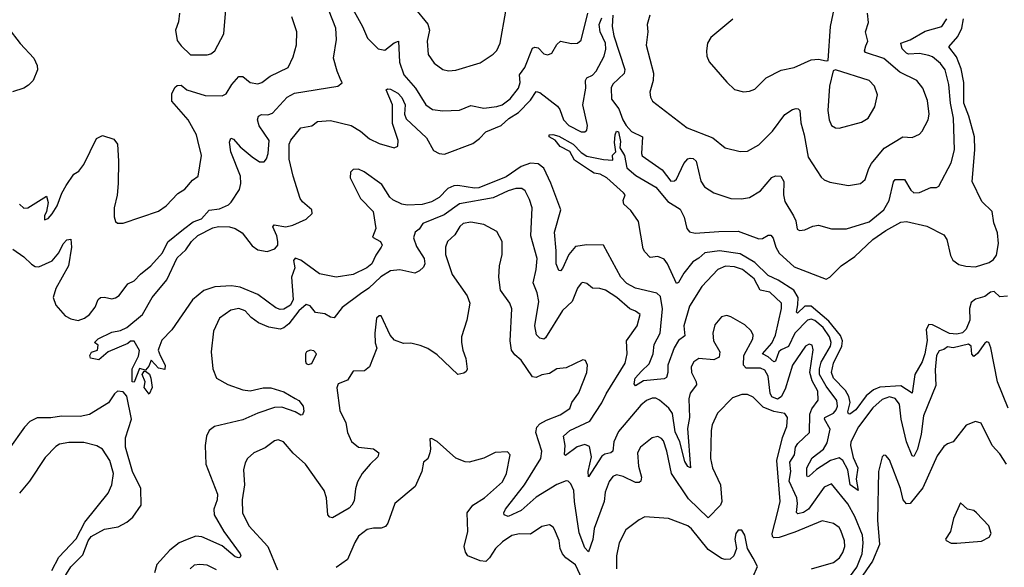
# Model space of a CAD drawing. Extents: x 1771496 to 1971148, y 471553 to 643630.
# Tile 259 of 656: x 1777722 to 1782989, y 632114 to 635041. Entities that reach past the tile are written whole.
import ezdxf

# ---------------------------------------------------------------- set-up
doc = ezdxf.new("R2010")
doc.units = 0

msp = doc.modelspace()

# ---------------------------------------------------------------- linework, layer by layer
at = {"layer": '0CON10XD'}
for points in [[(1779477.2, 635145), (1779555.7, 635004.3), (1779581.7, 634941.7), (1779638.8, 634885), (1779675, 634877.9), (1779725, 634916.6), (1779748, 634925), (1779752.8, 634812.8), (1779776.8, 634745), (1779838.8, 634675), (1779894.4, 634585), (1779930.9, 634560.9), (1779985, 634552.7), (1780075, 634557.5), (1780135, 634581.5), (1780205, 634567.9), (1780275, 634576), (1780301.9, 634585), (1780345, 634616.9), (1780390, 634675), (1780398.6, 634705), (1780395.9, 634745), (1780423.3, 634785), (1780465, 634888.6), (1780476.6, 634893.4), (1780495, 634889.5), (1780525, 634858.9), (1780547.3, 634852.7), (1780567.9, 634862.1), (1780595, 634908.6), (1780615, 634925.6), (1780673.6, 634913.6), (1780705, 634914.4), (1780725, 634932), (1780760.8, 635075)], [(1777684.7, 633814.7), (1777744, 633774), (1777785, 633733.3), (1777805, 633721.1), (1777825, 633718.9), (1777895, 633751.5), (1777930.8, 633795), (1777955, 633842.5), (1777975, 633864), (1777995, 633866.7), (1777999.2, 633825), (1777983.4, 633725), (1777915, 633604.2), (1777901.3, 633555), (1777914.7, 633514.7), (1777965, 633458.5), (1777995, 633441.2), (1778035, 633433.1), (1778068, 633445), (1778094.7, 633465.3), (1778125.5, 633505), (1778142.2, 633545), (1778154, 633555), (1778175, 633558.2), (1778215, 633549.5), (1778235, 633553.5), (1778255, 633566.7), (1778301.3, 633628.7), (1778335.2, 633644.8), (1778368.7, 633681.3), (1778424.4, 633725), (1778486.8, 633795), (1778515, 633852.5), (1778598.2, 633921.8), (1778649.1, 633960.9), (1778695, 633976.8), (1778735, 634021.9), (1778790.9, 634029.1), (1778838.1, 634051.9), (1778852.9, 634065), (1778897.2, 634132.8), (1778904.4, 634165), (1778902.3, 634205), (1778850.7, 634335), (1778844.6, 634385.4), (1778852.3, 634407.7), (1778865, 634402), (1778901, 634361), (1778965, 634307.1), (1779005, 634281.4), (1779029.7, 634280.3), (1779043, 634297), (1779051.9, 634325), (1779056, 634395), (1779003.8, 634473.8), (1778994.7, 634505), (1779000, 634525), (1779015, 634533.5), (1779048.5, 634531.5), (1779075, 634540.9), (1779153.2, 634626.8), (1779192.8, 634647.2), (1779423.9, 634686.1), (1779446.2, 634703.8), (1779436.4, 634726.4), (1779419.4, 634765), (1779400.4, 634835), (1779417.2, 634935), (1779412.7, 634995), (1779377, 635087)], [(1778577.5, 635075), (1778571.2, 635028.8), (1778555.8, 634985), (1778565, 634930), (1778585, 634900), (1778635, 634852.9), (1778725, 634851.9), (1778745, 634858.1), (1778765, 634874.2), (1778814.2, 634965), (1778823.8, 635095)], [(1779832.9, 635105), (1779905, 635016.9), (1779913.9, 634985), (1779901.2, 634925), (1779907.5, 634855), (1779938.6, 634808.6), (1779985, 634774.4), (1780015, 634768.1), (1780055, 634771.1), (1780185, 634810.6), (1780255, 634855.7), (1780275, 634876), (1780292.2, 634915), (1780323, 635087)], [(1781536.5, 635043.5), (1781418.8, 634945), (1781401.2, 634915), (1781396, 634875), (1781398, 634845), (1781410, 634815), (1781505, 634706.2), (1781545, 634668), (1781594.2, 634654.2), (1781625, 634658), (1781655, 634670), (1781715, 634729.2), (1781795, 634770), (1781864.6, 634785.4), (1781955, 634826.5), (1781995, 634830), (1782035, 634820), (1782047, 634823), (1782058.6, 635005), (1782080, 635105)], [(1777721.4, 634055), (1777745, 634032.9), (1777765, 634034.6), (1777865, 634096.7), (1777874.2, 634064.2), (1777866.1, 634016.1), (1777855, 633992.5), (1777855, 633970), (1777875, 633978), (1777895, 634002.5), (1777922.5, 634045), (1777946.7, 634113.3), (1777971.5, 634155), (1778011.8, 634215), (1778038.7, 634231.3), (1778065, 634266.9), (1778133.4, 634405), (1778165, 634422.1), (1778225, 634402.1), (1778245.5, 634375), (1778250.6, 634285), (1778248.1, 634165), (1778243.6, 634103.6), (1778228, 634035), (1778227.7, 633987.7), (1778235, 633962.5), (1778245, 633953.3), (1778275, 633953.8), (1778465, 634018.1), (1778505, 634045.6), (1778567.9, 634112.1), (1778605.7, 634135), (1778646.5, 634183.5), (1778676.2, 634203.8), (1778694.4, 634315), (1778674.2, 634395), (1778667.5, 634425), (1778622.9, 634505), (1778536.5, 634605), (1778536.5, 634645), (1778552.5, 634677.5), (1778565, 634689.1), (1778585, 634690), (1778616, 634666), (1778715, 634636.2), (1778805, 634634.4), (1778826.2, 634645), (1778856.2, 634695), (1778895, 634736.7), (1778915, 634736.7), (1778955, 634704.4), (1778995, 634697.8), (1779017.5, 634705), (1779062.1, 634737.9), (1779157.5, 634785), (1779185, 634842.5), (1779203, 634907), (1779204.4, 634975), (1779177.8, 635055)], [(1780455, 634609.6), (1780485, 634656.7), (1780505, 634651.3), (1780598.3, 634578.3), (1780610.6, 634560.6), (1780631.1, 634505), (1780659.5, 634475), (1780725, 634442), (1780745, 634442.1), (1780755, 634450), (1780758.5, 634475), (1780733.7, 634585), (1780751.1, 634675), (1780749.1, 634715), (1780755, 634730), (1780785, 634744.7), (1780805.9, 634765), (1780848.5, 634845), (1780856.6, 634883.4), (1780855.7, 634915), (1780826.5, 634975), (1780820.7, 635015), (1780835, 635050.6)], [(1783005, 633562.2), (1782965, 633560), (1782935, 633588.6), (1782915, 633584.3), (1782885, 633561.7), (1782833.7, 633546.3), (1782811.5, 633528.5), (1782802.5, 633497.5), (1782803.9, 633435), (1782785, 633387.3), (1782765, 633367.8), (1782735, 633360), (1782695, 633364.2), (1782605, 633409.3), (1782585, 633411.1), (1782570.7, 633385), (1782575.1, 633325.1), (1782563.1, 633255), (1782548.3, 633211.7), (1782509.6, 633145), (1782496.1, 633043.9), (1782435, 633084.5), (1782322.9, 633077.1), (1782288, 633062), (1782249.8, 633030.2), (1782195, 632955.4), (1782161.9, 632931.9), (1782155, 632933.8), (1782152.1, 632945), (1782164.1, 632995), (1782157.4, 633027.4), (1782138.9, 633058.9), (1782075, 633124.5), (1782064.7, 633155), (1782074.2, 633205), (1782120, 633295), (1782122.7, 633325), (1782112.8, 633352.8), (1782049.7, 633429.7), (1781955, 633510.3), (1781921.1, 633508.9), (1781881.7, 633471.7), (1781876.6, 633476.6), (1781884.3, 633515.7), (1781886.6, 633555), (1781863.3, 633595), (1781779.1, 633649.1), (1781725, 633673.5), (1781653.6, 633743.6), (1781575, 633789.4), (1781464.8, 633804.8), (1781386, 633794), (1781355, 633765.4), (1781323, 633747), (1781274.4, 633685), (1781245, 633636.2), (1781235, 633630), (1781186.3, 633736.3), (1781169.8, 633759.8), (1781135, 633774.2), (1781095, 633770), (1781065, 633800), (1781057.5, 633815), (1781032.1, 633962.1), (1780990.3, 634020.3), (1780953.3, 634055), (1780950, 634075), (1780960, 634105), (1780952.5, 634115), (1780863.3, 634195), (1780826.7, 634215), (1780795, 634220), (1780775, 634232.2), (1780689.8, 634289.8), (1780665.4, 634335.4), (1780612.6, 634362.6), (1780586.7, 634396.7), (1780553.3, 634415), (1780553.3, 634425), (1780573.6, 634426.4), (1780605, 634417.6), (1780682.7, 634375), (1780725, 634330), (1780755, 634310.6), (1780845, 634292.5), (1780895, 634290), (1780893, 634317), (1780910, 634335), (1780903.8, 634385), (1780907.5, 634425), (1780914.5, 634445.5), (1780925, 634442), (1780935, 634390), (1780932.5, 634355), (1780956.7, 634315), (1780969.1, 634249.1), (1781018.3, 634208.3), (1781125, 634145.6), (1781188.4, 634068.4), (1781255, 634028.1), (1781275.6, 633985.6), (1781291.2, 633925), (1781305, 633907.1), (1781335, 633900.4), (1781461.3, 633908.7), (1781565, 633911.2), (1781675, 633870), (1781695, 633870.6), (1781725, 633889.4), (1781739.5, 633889.5), (1781752.3, 633872.3), (1781766.6, 633825), (1781783.6, 633793.6), (1781865, 633720), (1782035, 633654.3), (1782055, 633664.2), (1782116.5, 633725), (1782188.4, 633775), (1782285, 633865.2), (1782355, 633914.7), (1782435, 633959.3), (1782465, 633962), (1782575, 633937.9), (1782665, 633890.9), (1782682, 633865), (1782700.6, 633780.6), (1782713.1, 633755), (1782745, 633731.6), (1782783.5, 633723.5), (1782835, 633719.7), (1782907.5, 633742.5), (1782930.4, 633759.6), (1782947.3, 633782.7), (1782958.1, 633845), (1782952.1, 633902.1), (1782931.9, 633955), (1782923.2, 634015), (1782868.3, 634068.3), (1782816.6, 634175), (1782830, 634345), (1782828.5, 634415), (1782799.5, 634525), (1782772.3, 634595), (1782771.3, 634705), (1782758.2, 634778.2), (1782732.8, 634842.8), (1782692.1, 634895), (1782739.5, 634950.5), (1782762.1, 634995), (1782769.5, 635045)], [(1780894.3, 635065), (1780890.8, 635005), (1780899.3, 634955), (1780959.7, 634775), (1780955, 634753.5), (1780893.9, 634696.1), (1780885.6, 634675.6), (1780887.9, 634615), (1780927.3, 634565), (1780948.8, 634505), (1780966.1, 634475), (1780995, 634443.3), (1781053.7, 634413.7), (1781048.1, 634325), (1781052.3, 634312.3), (1781157.8, 634237.8), (1781205, 634177.8), (1781225, 634180), (1781235, 634188.1), (1781275, 634271.5), (1781295, 634296.4), (1781308.9, 634301.1), (1781325, 634298.8), (1781340, 634285), (1781365, 634178), (1781385, 634146.7), (1781435, 634114.4), (1781525, 634085.6), (1781583.4, 634083.4), (1781625, 634090), (1781685, 634126.5), (1781745, 634197.8), (1781765, 634205.7), (1781793.4, 634203.4), (1781810, 634175), (1781807.5, 634105), (1781815, 634068.8), (1781861.7, 633991.7), (1781873.6, 633965), (1781881.4, 633921.4), (1781893.9, 633913.9), (1781922.3, 633917.7), (1781965, 633937.1), (1781995, 633942.9), (1782065, 633923.3), (1782145, 633923.5), (1782265, 633960.8), (1782345, 634024.5), (1782371.8, 634075), (1782396.5, 634173.5), (1782405, 634186.7), (1782455, 634186.5), (1782488.6, 634128.6), (1782505, 634115.6), (1782535, 634116.9), (1782595, 634144.4), (1782625.5, 634144.5), (1782638.7, 634151.3), (1782704.7, 634275.3), (1782722.7, 634345), (1782716.2, 634515), (1782701.6, 634595), (1782692.5, 634695), (1782672.9, 634772.9), (1782647, 634807), (1782605, 634841.3), (1782585, 634850), (1782535, 634859.6), (1782476, 634856), (1782465, 634861.1), (1782442.8, 634885), (1782434.4, 634915), (1782485, 634932.7), (1782565, 634980), (1782654.2, 635005), (1782680.3, 635045)], [(1781093.3, 635065), (1781077.5, 635015), (1781081.4, 634975), (1781073.3, 634905), (1781112.3, 634755), (1781110.9, 634715), (1781093, 634653), (1781095.9, 634625.9), (1781106.7, 634605), (1781293, 634463), (1781428.9, 634408.9), (1781495, 634355.7), (1781575, 634335.6), (1781615, 634338.6), (1781675, 634371.9), (1781748.5, 634445), (1781815, 634533.1), (1781855, 634560.6), (1781875, 634565.6), (1781886.7, 634565), (1781895.4, 634555.4), (1781899.5, 634489.5), (1781918.8, 634425), (1781939.4, 634305), (1782008.3, 634198.3), (1782024.3, 634184.3), (1782055, 634172.5), (1782155, 634154.3), (1782220, 634165), (1782245, 634186.7), (1782263.3, 634245), (1782278.5, 634271.5), (1782345.4, 634354.6), (1782445, 634414.2), (1782495, 634410.8), (1782535, 634428), (1782550, 634445), (1782580.6, 634505), (1782587.5, 634535), (1782578.1, 634608.1), (1782553.3, 634675), (1782520, 634715), (1782429.6, 634759.6), (1782343.7, 634833.7), (1782246.7, 634865), (1782240.7, 634875), (1782248.5, 634901.5), (1782258.2, 634925), (1782246.1, 634975), (1782261.6, 635025), (1782256.9, 635075)], [(1777658.5, 634998.5), (1777725, 634912.5), (1777797.1, 634835), (1777815.4, 634795.4), (1777817.7, 634772.3), (1777794.2, 634715), (1777769.5, 634690.5), (1777745, 634674.6), (1777683.8, 634655)], [(1782105, 634461.2), (1782225, 634492.7), (1782260, 634515), (1782296.5, 634575), (1782310.9, 634639.1), (1782294.7, 634684.7), (1782265, 634715.6), (1782085, 634772.5), (1782073.6, 634766.4), (1782053.1, 634685), (1782043.8, 634555), (1782051.5, 634505), (1782065, 634475.5), (1782085, 634461.8), (1782105, 634461.2)], [(1783009.7, 632965), (1782952.6, 633105), (1782916.6, 633286.6), (1782905, 633316), (1782895, 633318.1), (1782885, 633311.1), (1782845, 633255.7), (1782825, 633240), (1782815, 633252.5), (1782811.8, 633295), (1782796.2, 633306.2), (1782715, 633287.6), (1782685, 633292.5), (1782665, 633277.9), (1782639.6, 633270.4), (1782625.3, 633245), (1782618.7, 633168.7), (1782622.1, 633085), (1782556.4, 632923.6), (1782543.9, 632825), (1782524.7, 632745), (1782505, 632705.8), (1782495, 632709.2), (1782465.6, 632785), (1782436.3, 632905), (1782428.6, 632985), (1782405.2, 633015.2), (1782375, 633024.1), (1782335, 633010.9), (1782285, 632966.7), (1782209.3, 632865), (1782168.4, 632785), (1782166.1, 632765), (1782180.3, 632700.3), (1782204.5, 632645), (1782196.2, 632585), (1782207.5, 632525), (1782163.9, 632555), (1782151.2, 632635), (1782124.3, 632684.3), (1782105, 632699.4), (1782059.4, 632685), (1781984, 632636), (1781945, 632600.7), (1781935, 632597.5), (1781931.5, 632605), (1781931.7, 632645), (1781961.6, 632698.4), (1782021.2, 632745), (1782040.4, 632779.6), (1782057.1, 632852.9), (1782026.3, 632905), (1782029.1, 632915), (1782075, 632937.6), (1782089.8, 632955), (1782096.3, 632975), (1782093, 633005), (1782035, 633081.6), (1782000.3, 633145), (1781999.8, 633175), (1782009.5, 633210.5), (1782058.5, 633295), (1782062.5, 633315), (1782053, 633345), (1782019.4, 633395), (1781975, 633432.9), (1781955, 633439.8), (1781935, 633435.2), (1781867.8, 633365), (1781835, 633293.7), (1781795, 633276.8), (1781782.8, 633265), (1781764.1, 633215.9), (1781755, 633212.3), (1781725, 633239.1), (1781694.6, 633255), (1781745, 633311.4), (1781764.8, 633355), (1781797.4, 633497.4), (1781796, 633526), (1781735, 633584.4), (1781682.2, 633595), (1781650.4, 633655), (1781587.8, 633705), (1781545, 633719.5), (1781497.3, 633722.7), (1781456.7, 633705), (1781370.8, 633615), (1781305, 633509.4), (1781273.6, 633405), (1781278.9, 633351.1), (1781245, 633326.2), (1781222.9, 633287.1), (1781188.9, 633195), (1781189.2, 633155), (1781182.2, 633127.8), (1781169.1, 633120.9), (1781059.5, 633110.5), (1781015, 633083.3), (1781008, 633095), (1781014.7, 633125), (1781047.3, 633162.7), (1781089.6, 633200.4), (1781110.5, 633255), (1781116, 633305), (1781147.8, 633365), (1781160.2, 633495), (1781150.4, 633560.4), (1781129.3, 633579.3), (1781015, 633605.9), (1780969.8, 633629.8), (1780937.9, 633665), (1780845, 633835.8), (1780755, 633837.9), (1780695, 633828.2), (1780659.5, 633785), (1780625, 633710), (1780615, 633698), (1780605, 633700), (1780592.2, 633735), (1780592.2, 633805), (1780582, 633905), (1780616.7, 634025), (1780563.7, 634166.3), (1780525, 634246.2), (1780495, 634270.9), (1780455, 634273.7), (1780405, 634256.6), (1780325, 634201.3), (1780177.9, 634142.1), (1780155, 634139.5), (1780066.2, 634153.8), (1780045, 634151.9), (1780012, 634138), (1779965, 634090.5), (1779925, 634066.8), (1779875, 634052.3), (1779795, 634049.6), (1779765.2, 634055.2), (1779717.8, 634077.8), (1779702.3, 634092.3), (1779659.4, 634159.4), (1779565, 634227.1), (1779535, 634241.5), (1779505, 634239.4), (1779490.8, 634225), (1779488.9, 634195), (1779545.5, 634085), (1779612, 634015), (1779626.2, 633925), (1779608.3, 633878.3), (1779652.5, 633855), (1779660, 633835), (1779655.7, 633824.3), (1779627.1, 633782.9), (1779605, 633735.7), (1779578.9, 633715), (1779505, 633679.5), (1779415, 633664.2), (1779325, 633682.2), (1779225, 633755.5), (1779195, 633766.7), (1779186.4, 633753.6), (1779193.5, 633715), (1779175.3, 633665), (1779185.3, 633545), (1779170.8, 633515), (1779135, 633493.5), (1779115, 633492.4), (1779091.4, 633501.4), (1778995, 633571.1), (1778901.4, 633611.4), (1778855, 633617.3), (1778765, 633611.9), (1778706.9, 633593.1), (1778646.2, 633543.8), (1778535, 633383.3), (1778481.7, 633328.3), (1778466.7, 633285), (1778463.3, 633275), (1778473.8, 633245), (1778500, 633195), (1778498.3, 633171.7), (1778465, 633177.5), (1778425, 633220), (1778412, 633188), (1778395, 633167.5), (1778363.6, 633176.4), (1778335, 633102.5), (1778324.3, 633105.7), (1778324.4, 633174.4), (1778357.3, 633242.7), (1778363.3, 633273.3), (1778335, 633322.5), (1778315, 633322.5), (1778300, 633310), (1778195.3, 633264.7), (1778145, 633222.5), (1778100.7, 633230.7), (1778096.7, 633245), (1778106.4, 633263.6), (1778138, 633275), (1778141.7, 633301.7), (1778122.5, 633315), (1778142.5, 633335), (1778215, 633371.2), (1778260.5, 633379.5), (1778294.3, 633395.7), (1778378.8, 633465), (1778430, 633555), (1778509.9, 633650.1), (1778565, 633768.5), (1778610.1, 633809.9), (1778641.5, 633855), (1778675, 633886.8), (1778755, 633928.6), (1778785, 633935.2), (1778845, 633933.2), (1778875.2, 633925.2), (1778912.1, 633902.1), (1778965, 633831.9), (1778995, 633810.5), (1779045, 633802.2), (1779086.2, 633815), (1779103.3, 633835), (1779103.3, 633855), (1779097.5, 633885), (1779076.4, 633933.6), (1779082.5, 633945), (1779145, 633934.3), (1779182.9, 633942.9), (1779255, 633974.4), (1779287.2, 634005), (1779284, 634025), (1779235, 634066.7), (1779222.4, 634085), (1779184.8, 634205), (1779163.7, 634295), (1779163.6, 634375), (1779173, 634397), (1779225, 634461.9), (1779285, 634472.9), (1779315, 634496.4), (1779385, 634502.5), (1779495.8, 634474.2), (1779545, 634445.5), (1779593.7, 634403.7), (1779645, 634378.8), (1779725, 634356.2), (1779745, 634364.3), (1779746.3, 634395), (1779717, 634485), (1779715.3, 634585.3), (1779682.9, 634665), (1779688.8, 634671.2), (1779705, 634668.5), (1779745, 634647.6), (1779765.6, 634625), (1779783.5, 634585), (1779780.9, 634535), (1779789.9, 634509.9), (1779898.7, 634408.7), (1779935, 634340.8), (1779965, 634324.7), (1779995, 634321.8), (1780145, 634378.2), (1780180.7, 634405), (1780215, 634441.6), (1780297.2, 634475), (1780337.5, 634512.5), (1780389.5, 634545), (1780455, 634609.6)], [(1782141.4, 632035), (1782200.5, 632115), (1782229.1, 632185), (1782234.1, 632245), (1782230, 632285), (1782188.3, 632385), (1782152.3, 632452.3), (1782065, 632560), (1782025, 632542.7), (1781941.9, 632425), (1781915, 632406.4), (1781885, 632398.9), (1781876.8, 632406.8), (1781883, 632455), (1781878.5, 632485), (1781837.4, 632575), (1781847, 632625), (1781840.7, 632675), (1781865.5, 632714.5), (1781872.2, 632755), (1781883.4, 632775), (1781946.5, 632833.5), (1781948.2, 632931.8), (1781959.7, 632960.3), (1781992.5, 633007.5), (1781991.4, 633055), (1781960, 633110), (1781949, 633155), (1781965.3, 633275.3), (1781960.9, 633300.9), (1781945, 633306.9), (1781925, 633295.6), (1781855, 633194.4), (1781816.2, 633065), (1781794.4, 633025.6), (1781775, 633013.1), (1781744.4, 633024.4), (1781736.4, 633045), (1781724.8, 633135), (1781708, 633168), (1781685, 633178.3), (1781607.3, 633177.3), (1781593.6, 633193.6), (1781594.5, 633245.5), (1781643.6, 633335), (1781644.4, 633355), (1781635, 633378), (1781600.2, 633410.2), (1781525, 633452.9), (1781505, 633460), (1781475, 633452.9), (1781439.8, 633410.2), (1781428.9, 633365), (1781432.5, 633325), (1781466.2, 633265), (1781463.9, 633236.1), (1781435, 633223.1), (1781355, 633229.6), (1781328.7, 633211.3), (1781314.5, 633185), (1781315.5, 633155), (1781339.6, 633105), (1781341.8, 633088.2), (1781308.9, 633045), (1781300.4, 633015), (1781304, 632915), (1781294.8, 632855), (1781310, 632645), (1781295, 632653.1), (1781279.1, 632679.1), (1781253.2, 632785), (1781227.4, 632837.4), (1781213, 632935), (1781194.2, 632964.2), (1781145, 633006.8), (1781125, 633017.2), (1781105, 633017.2), (1781075, 633005.3), (1781045, 632980), (1780925, 632838.7), (1780900, 632785), (1780894.5, 632735), (1780884.7, 632725.3), (1780852.3, 632717.7), (1780835, 632706.9), (1780765, 632597.5), (1780762.1, 632625), (1780780.7, 632705), (1780769.3, 632759.3), (1780745, 632769.3), (1780703.2, 632756.8), (1780641.7, 632711.7), (1780636, 632716), (1780640, 632765), (1780630, 632815), (1780663.8, 632845), (1780771.1, 632895), (1780835, 632992.7), (1780858.4, 633041.6), (1780961.1, 633205), (1780970.8, 633255), (1780967.1, 633325), (1781025.6, 633405), (1781040, 633465), (1781015, 633483.5), (1780984.8, 633494.8), (1780915.2, 633555.2), (1780855, 633594.5), (1780825, 633603.5), (1780785.6, 633605.6), (1780755, 633630), (1780735, 633635.8), (1780725, 633632), (1780705, 633606.2), (1780677.3, 633535), (1780625, 633485.6), (1780535, 633339.4), (1780525, 633333.1), (1780505, 633338.2), (1780485.9, 633355.9), (1780477.3, 633405), (1780498.1, 633535), (1780490.5, 633580.5), (1780468.7, 633635), (1780485, 633706.2), (1780490.4, 633765), (1780455.9, 633885), (1780463.6, 634035), (1780449.2, 634079.2), (1780425, 634125.7), (1780407.8, 634137.8), (1780375, 634138.2), (1780335, 634126.6), (1780255, 634089.2), (1780075, 634056.9), (1779992.9, 633997.1), (1779878.8, 633951.2), (1779858.3, 633921.7), (1779837.9, 633905), (1779829.1, 633875), (1779845, 633828.9), (1779885.7, 633765), (1779888.2, 633735), (1779881.6, 633718.4), (1779861.3, 633698.7), (1779835, 633686.5), (1779755, 633703.9), (1779705, 633698.7), (1779654, 633666), (1779590, 633605), (1779545.5, 633575), (1779446.9, 633503.1), (1779405, 633447.8), (1779385, 633450), (1779355, 633468.6), (1779305, 633475.7), (1779275, 633511.1), (1779255, 633517.8), (1779215.4, 633485), (1779161.8, 633415), (1779135, 633393.8), (1779115, 633386.2), (1779055, 633396.6), (1779000.1, 633420.1), (1778959.4, 633449.4), (1778928.2, 633485), (1778895, 633497.2), (1778851.7, 633488.3), (1778791.4, 633445), (1778758.9, 633375), (1778745.5, 633265), (1778754.6, 633175), (1778774.6, 633124.6), (1778835, 633090.8), (1778915, 633062.1), (1778955, 633056.8), (1779025, 633072.7), (1779065, 633073.1), (1779135, 633050.9), (1779195.7, 633015.7), (1779215.9, 633005.9), (1779238.5, 632975), (1779241.9, 632948.1), (1779235, 632928.8), (1779225, 632926.2), (1779195.5, 632945.5), (1779125, 632969.2), (1779085, 632968.5), (1778995, 632937.9), (1778915, 632901.3), (1778763.4, 632866.6), (1778736, 632845), (1778721.9, 632815), (1778714.5, 632765), (1778717.5, 632665), (1778780.4, 632505), (1778777.5, 632475), (1778760.9, 632425), (1778762.8, 632395), (1778814.8, 632304.8), (1778900.8, 632185), (1778905.8, 632175), (1778902, 632168), (1778895, 632164.4), (1778875, 632170.5), (1778805, 632229.1), (1778697.1, 632277.1), (1778665, 632280), (1778617.5, 632262.5), (1778575.7, 632244.3), (1778524.9, 632205.1), (1778455, 632129.4), (1778442.9, 632085)], [(1780670.5, 632560.5), (1780655, 632574.6), (1780645, 632575.4), (1780595, 632557.1), (1780485, 632487.9), (1780405, 632417.6), (1780335, 632384.6), (1780314.3, 632395), (1780312.2, 632405), (1780320.5, 632425), (1780423, 632555), (1780508.8, 632695), (1780514.2, 632735), (1780482.8, 632835), (1780487.9, 632862.1), (1780505, 632880.7), (1780539.5, 632900.5), (1780612.1, 632927.9), (1780665, 632962), (1780675.8, 632995), (1780713, 633047), (1780755.8, 633155), (1780760, 633195), (1780749.3, 633219.3), (1780735, 633222.5), (1780645, 633180), (1780595, 633173.8), (1780555, 633149.2), (1780515, 633141.9), (1780485, 633127.5), (1780465, 633131.5), (1780405, 633220), (1780370, 633250), (1780352.9, 633275), (1780345.4, 633324.6), (1780354.4, 633495), (1780344.3, 633525), (1780294.5, 633594.5), (1780285.7, 633665), (1780288.1, 633725), (1780302.2, 633785), (1780303.3, 633855), (1780275, 633909.2), (1780205, 633945.5), (1780135, 633958.7), (1780095, 633950.9), (1780076.2, 633935), (1780049.1, 633890.9), (1780009.5, 633855), (1779999.2, 633825), (1779999.6, 633785), (1780035, 633678), (1780115.5, 633565.5), (1780130, 633525), (1780114.5, 633435), (1780084.6, 633345), (1780085.3, 633315.3), (1780091.8, 633275), (1780108.9, 633228.9), (1780116.4, 633173.6), (1780110.3, 633159.7), (1780098.3, 633151.7), (1780065, 633144.2), (1779955, 633248.8), (1779905, 633283.5), (1779865, 633299.4), (1779815, 633311.2), (1779775, 633310), (1779727, 633327), (1779703.8, 633355), (1779655, 633457.5), (1779645, 633457.5), (1779630, 633445), (1779621.2, 633365), (1779624.1, 633314.1), (1779632.5, 633285), (1779593.8, 633185), (1779565.7, 633164.3), (1779505, 633162), (1779476.2, 633113.8), (1779426.2, 633093.8), (1779417.7, 633072.3), (1779435, 632952.5), (1779466.4, 632886.4), (1779475, 632833.8), (1779496.9, 632786.9), (1779535, 632755.6), (1779615, 632747.3), (1779642.5, 632725), (1779638, 632705), (1779596.9, 632665), (1779554.5, 632615), (1779528.8, 632571.2), (1779517.4, 632532.6), (1779510.6, 632469.4), (1779499.4, 632445), (1779485, 632430.5), (1779395, 632378), (1779381.2, 632381.2), (1779370.8, 632395), (1779363.8, 632485), (1779350, 632525), (1779250.4, 632665), (1779185, 632724.4), (1779133.6, 632783.6), (1779105, 632795.8), (1779085, 632790), (1779035, 632752.5), (1778973.8, 632725), (1778940, 632695), (1778927.9, 632672.1), (1778920, 632635), (1778924.5, 632555), (1778912.1, 632475), (1778913.3, 632405), (1778947.5, 632335), (1779050, 632225), (1779100.8, 632100.8)], [(1779265, 633197.5), (1779285, 633202.5), (1779310, 633255), (1779295, 633271.2), (1779275, 633274.2), (1779256.2, 633265), (1779251.4, 633255), (1779250, 633215), (1779255, 633202.5), (1779265, 633197.5)], [(1778415, 633040), (1778388, 633075), (1778394, 633105), (1778377.5, 633145), (1778388.3, 633161.7), (1778395, 633162.5), (1778415.8, 633145.8), (1778424, 633125), (1778430, 633075), (1778415, 633040)], [(1777949.3, 632040.7), (1777995, 632115.5), (1778060.4, 632179.6), (1778087.6, 632255), (1778105, 632278.8), (1778175, 632317), (1778249.4, 632330.6), (1778295, 632354.5), (1778328, 632382), (1778372.5, 632445), (1778369.6, 632535), (1778326.3, 632626.3), (1778288, 632755), (1778288.9, 632805), (1778320.6, 632905), (1778295, 633028.1), (1778275, 633052.3), (1778245.4, 633054.6), (1778228.3, 633041.7), (1778197.2, 632992.8), (1778095, 632931.2), (1778045, 632919.2), (1777945, 632921.4), (1777887.9, 632912.1), (1777815, 632913), (1777776.2, 632893.8), (1777747.8, 632862.2), (1777663.9, 632745)], [(1781957.1, 632105), (1782075, 632139.6), (1782106.7, 632165), (1782125, 632192), (1782135.4, 632225), (1782133.8, 632255), (1782115, 632310), (1782105, 632325.6), (1782075, 632347.8), (1782015, 632362.5), (1781868.2, 632301.8), (1781785, 632273.2), (1781755, 632270.9), (1781748.1, 632278.1), (1781747.5, 632295), (1781774.8, 632405), (1781789.5, 632465), (1781772, 632685), (1781802.4, 632807.6), (1781825.5, 632865.5), (1781828.2, 632915), (1781813.8, 632935), (1781755, 632947), (1781699.4, 632969.4), (1781645, 633023.1), (1781615, 633037.8), (1781585, 633038.1), (1781535, 633018.8), (1781455, 632938), (1781425.5, 632874.5), (1781420, 632845), (1781416.8, 632695), (1781427.6, 632645), (1781470.5, 632555), (1781476.9, 632465), (1781469.7, 632445), (1781405, 632378.1), (1781299.6, 632479.6), (1781208.7, 632615), (1781183.7, 632735), (1781165, 632790), (1781155, 632802.7), (1781135, 632812.5), (1781105, 632805.6), (1781042.2, 632755), (1781026.4, 632725), (1781031.3, 632655), (1781047.3, 632595), (1781044.2, 632575), (1781035, 632567.1), (1781015, 632566.7), (1780949.4, 632599.4), (1780915, 632607.3), (1780895, 632599.2), (1780875, 632572), (1780854.2, 632515.8), (1780847.5, 632465), (1780795, 632322), (1780786.8, 632263.2), (1780765, 632196.7), (1780745, 632217.5), (1780715, 632297.5), (1780689, 632465), (1780685.2, 632525), (1780670.5, 632560.5)], [(1783000, 632665), (1782965, 632720.8), (1782923.3, 632765), (1782863.9, 632883.9), (1782835, 632893.8), (1782785, 632874), (1782715, 632784.2), (1782685, 632774), (1782665, 632759.2), (1782629.8, 632710.2), (1782551.9, 632538.1), (1782485, 632455.4), (1782465, 632452.9), (1782448, 632475), (1782433.9, 632535), (1782375, 632688.8), (1782355, 632711.2), (1782345, 632713.3), (1782335.9, 632704.1), (1782315.7, 632625), (1782310, 632365), (1782320.7, 632235), (1782284.1, 632145.9), (1782215, 632048.2)], [(1777893.7, 632096.3), (1777931.9, 632168.1), (1778025, 632265.6), (1778070.3, 632355), (1778195, 632510), (1778214.5, 632555), (1778223.9, 632615), (1778204.5, 632685), (1778164.5, 632744.5), (1778135, 632762.9), (1778065, 632780), (1777985, 632780.6), (1777935, 632772.2), (1777915, 632759.5), (1777858.7, 632701.3), (1777774.4, 632575), (1777720.3, 632509.7)], [(1780731.2, 632051.2), (1780695, 632127.5), (1780643.6, 632163.6), (1780624.6, 632185), (1780612.7, 632215), (1780607.3, 632257.3), (1780582.9, 632315), (1780575, 632328), (1780555, 632340), (1780515, 632332.5), (1780455, 632290.9), (1780395, 632292.7), (1780355, 632282.9), (1780305, 632250), (1780266.4, 632215), (1780234.5, 632165), (1780215, 632145.6), (1780185, 632147.5), (1780119.2, 632175), (1780106.9, 632195), (1780100, 632225), (1780119.6, 632305), (1780116.2, 632405), (1780146.7, 632445), (1780208.9, 632485), (1780305, 632571.4), (1780326.7, 632615), (1780345.7, 632715), (1780331.2, 632731.2), (1780265, 632727.5), (1780205, 632696.9), (1780125.6, 632675.6), (1780105, 632676.7), (1780055, 632697.8), (1779955, 632786.7), (1779925, 632802.5), (1779915, 632800), (1779920, 632745), (1779915.8, 632725), (1779905.8, 632694.2), (1779882.5, 632675), (1779872.9, 632625), (1779836.9, 632545), (1779728.1, 632455), (1779691.2, 632348.8), (1779678.3, 632331.7), (1779655, 632322.1), (1779615, 632322.5), (1779581.2, 632315), (1779535, 632279.4), (1779514, 632246), (1779475.7, 632155), (1779415, 632112.5)], [(1782735, 632243.3), (1782867, 632253), (1782906.7, 632275), (1782918.8, 632295), (1782905.8, 632335), (1782840, 632405), (1782825, 632417.1), (1782792.5, 632425), (1782755, 632457.5), (1782717.1, 632375), (1782701.2, 632305), (1782673.3, 632265), (1782677, 632257), (1782703.6, 632243.6), (1782735, 632243.3)], [(1781645.8, 632065), (1781667.7, 632117.7), (1781645, 632163.3), (1781614.1, 632214.1), (1781600, 632285), (1781585, 632312.5), (1781565, 632312.5), (1781552.5, 632295), (1781547.5, 632265), (1781556.7, 632215), (1781541.2, 632175), (1781521.9, 632158.1), (1781495, 632155.5), (1781475, 632161.5), (1781405, 632209.6), (1781315, 632318.9), (1781295, 632335.5), (1781192.5, 632375), (1781065, 632383.5), (1781035, 632367.8), (1780965, 632314), (1780927.8, 632245), (1780914.6, 632175.4), (1780914.6, 632105)], [(1778775, 632100), (1778725, 632124.4), (1778685, 632129.4), (1778655, 632125.8), (1778634.2, 632105)]]:
    msp.add_lwpolyline(points, dxfattribs=at)

doc.saveas('drawing.dxf')
